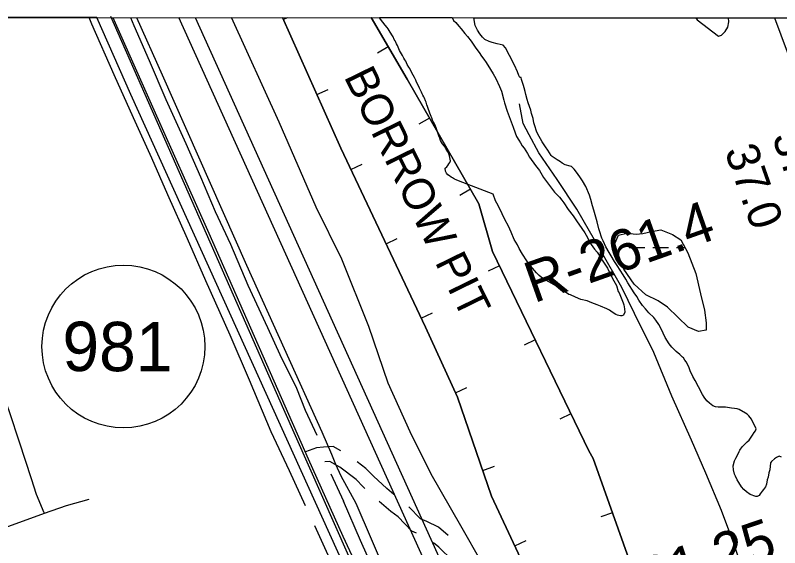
# Model space of a CAD drawing. Extents: x 3250478 to 3288318, y 788638 to 816472.
# Drawn here: x 3270415 to 3271963, y 811130 to 812209 of the extents above; entities that cross this region are included whole.
import ezdxf

# ---------------------------------------------------------------- set-up
doc = ezdxf.new("R2010")
doc.units = 0
for name, color, linetype in [('V-BORW-IDEN', 7, 'Continuous'), ('V-BORW-LINE', 7, 'Continuous'), ('V-GRID-FRAM', 7, 'Continuous'), ('V-LEVE-TOET', 7, 'Continuous'), ('V-RIVR-RANG', 7, 'Continuous'), ('V-RIVR-RANG-IDEN', 7, 'Continuous'), ('V-ROAD-CNTR', 7, 'Continuous'), ('V-ROAD-IDEN', 7, 'Continuous'), ('V-SITE-OTLN', 7, 'Continuous'), ('V-SITE-VEGE', 7, 'Continuous'), ('V-SURV-LINE', 7, 'Continuous'), ('V-TOPO-MINR', 7, 'Continuous'), ('V-TOPO-SHOR', 7, 'Continuous'), ('V-WETL-SWMP', 7, 'Continuous')]:
    doc.layers.add(name, color=color, linetype=linetype)

msp = doc.modelspace()

# ---------------------------------------------------------------- linework, layer by layer
at = {"layer": 'V-BORW-LINE'}
for p, q in [((3270958.1, 812200.4), (3270966.8, 812204.3)), ((3271170.6, 812145.1), (3271149, 812132.5)), ((3271026, 812048.3), (3271048.8, 812058.5)), ((3271254, 812000.9), (3271232.3, 811988.4)), ((3271094.9, 811896.6), (3271117.5, 811907.3)), ((3271337, 811856.4), (3271315.3, 811843.9)), ((3271166.1, 811746), (3271188.7, 811756.7)), ((3271395.8, 811701.5), (3271373.3, 811690.6)), ((3271237.4, 811595.4), (3271260, 811606.1)), ((3271468.1, 811551.4), (3271445.6, 811540.5)), ((3271306.9, 811444), (3271329.6, 811454.4)), ((3271540.5, 811401.3), (3271518, 811390.5)), ((3271362, 811286.8), (3271385.6, 811295)), ((3271624.7, 811200.6), (3271601.2, 811192.3)), ((3271427.1, 811133.7), (3271449.7, 811144.3))]:
    msp.add_line(p, q, dxfattribs=at)
for points in [[(3271576.7, 811326.3), (3271585.6, 811311), (3271657.8, 811107.5), (3271679, 811029.8), (3271692.9, 810962.8), (3271613, 810916), (3271546.3, 810904.9), (3271492.8, 810993.1), (3271380, 811234.5), (3271310.9, 811435.2), (3271245.9, 811577.3), (3271074.6, 811939.6), (3270956.3, 812204.4)], [(3270956.3, 812204.4), (3271074.6, 811939.6), (3271245.9, 811577.3), (3271310.9, 811435.2), (3271380, 811234.5), (3271492.8, 810993.1), (3271546.3, 810904.9), (3271613, 810916), (3271692.9, 810962.8), (3271679, 811029.8), (3271657.8, 811107.5), (3271585.6, 811311), (3271576.7, 811326.3)], [(3271136.1, 812204.3), (3271208.8, 812079.5), (3271354, 811826.7), (3271381.7, 811730.6), (3271576.7, 811326.3)], [(3271576.7, 811326.3), (3271381.7, 811730.6), (3271354, 811826.7), (3271208.8, 812079.5), (3271136.1, 812204.3)]]:
    msp.add_lwpolyline(points, dxfattribs=at)
at = {"layer": 'V-GRID-FRAM'}
msp.add_lwpolyline([(3254649.6, 812209.1), (3286070.1, 812200), (3286072.7, 794013.5), (3254636.4, 794022.7), (3254649.6, 812209.1)], dxfattribs=at)
at = {"layer": 'V-LEVE-TOET'}
for points in [[(3270660.6, 812204.4), (3270712.5, 812088.3), (3270883.3, 811702.5), (3271036.1, 811364.7), (3271055.9, 811319.7), (3271063.8, 811299.2), (3271074.8, 811275.4), (3271105.2, 811220.3), (3271256.2, 810868)], [(3271361.8, 811097.3), (3271317.5, 811174.6), (3271257.6, 811278.9), (3271215.3, 811364.8), (3271170.8, 811463.6), (3271131, 811578.5), (3271076.6, 811714.8), (3271024.9, 811820.5), (3270949.5, 811992.2), (3270853.5, 812204.4)]]:
    msp.add_lwpolyline(points, dxfattribs=at)
at = {"layer": 'V-ROAD-CNTR'}
for points in [[(3270608.4, 812207.1), (3270958.4, 811410.9), (3271371.6, 810477.7), (3271453.5, 810290.6)], [(3270612.7, 812204.5), (3270617.5, 812193.8), (3270690.8, 812029.5), (3270807.2, 811767.8), (3271008.7, 811310.3), (3271078.5, 811153.2), (3271167.7, 810961.6)], [(3271927.4, 810936.6), (3271915.8, 810971.1), (3271897.1, 811042.3), (3271890.8, 811077.3), (3271870.4, 811138.5), (3271845.4, 811205.4), (3271814.1, 811281.4), (3271785, 811348.2), (3271745.2, 811437.1), (3271708.5, 811525.9), (3271669.7, 811604.7), (3271643.6, 811657.7), (3271601.1, 811731.9), (3271552.9, 811816.1), (3271512.6, 811876.3), (3271475.6, 811930.3), (3271456, 811966.8), (3271444.1, 811989.8), (3271436.4, 812029.6)], [(3271074.8, 811326.5), (3271059.4, 811334.9), (3271039.2, 811333.9), (3271025.1, 811332.6), (3271003.3, 811324.3)], [(3271123.1, 811250.2), (3271119.9, 811253.2), (3271105.5, 811267.9), (3271072.8, 811293.4), (3271052.4, 811304.5), (3271042.5, 811304)], [(3271181.7, 811237.8), (3271167.7, 811249.9), (3271140.8, 811274.7), (3271125.5, 811290.3), (3271107.7, 811304.2)], [(3271228, 811159.4), (3271218.5, 811163.3), (3271190.6, 811192.3), (3271175.6, 811203.3), (3271152.5, 811223.4)], [(3271291.9, 811154.5), (3271272.3, 811171.4), (3271248.7, 811183.4), (3271235.7, 811188.7), (3271212.5, 811212.7)], [(3271330.8, 811068.1), (3271322.4, 811078.5), (3271300.7, 811104), (3271273.4, 811130.9), (3271262.6, 811140.2)]]:
    msp.add_lwpolyline(points, dxfattribs=at)
at = {"layer": 'V-ROAD-IDEN'}
msp.add_circle((3270634.3, 811537.7), 165, dxfattribs=at)
at = {"layer": 'V-SITE-OTLN'}
for p, q in [((3270580.2, 812204.5), (3267182.9, 812205.5)), ((3270649.6, 812048.3), (3270580.2, 812204.5)), ((3271322.7, 810559.8), (3270649.6, 812048.3))]:
    msp.add_line(p, q, dxfattribs=at)
at = {"layer": 'V-SITE-VEGE'}
for p, q in [((3271152.8, 812204.3), (3271300, 812204.3)), ((3271154.8, 812201.5), (3271152.8, 812204.3)), ((3271159.6, 812195.3), (3271154.8, 812201.5)), ((3271300, 812204.3), (3271303.1, 812198.8)), ((3271303.1, 812198.8), (3271307.3, 812194.5)), ((3271344.3, 812204.2), (3272022, 812204)), ((3271346.4, 812188.1), (3271344.3, 812204.2)), ((3271164.7, 812188.8), (3271159.6, 812195.3)), ((3271168.5, 812184.1), (3271164.7, 812188.8)), ((3271170.3, 812181.5), (3271168.5, 812184.1)), ((3271307.3, 812194.5), (3271313.8, 812187.2)), ((3271313.8, 812187.2), (3271318, 812181.4)), ((3271351.1, 812178.6), (3271346.4, 812188.1)), ((3271172.7, 812178.1), (3271170.3, 812181.5)), ((3271178.1, 812169.7), (3271172.7, 812178.1)), ((3271180.5, 812165.2), (3271178.1, 812169.7)), ((3271318, 812181.4), (3271326, 812172.4)), ((3271326, 812172.4), (3271331, 812166.2)), ((3271356.1, 812171.3), (3271351.1, 812178.6)), ((3271361.4, 812164.4), (3271356.1, 812171.3)), ((3271182.9, 812160.3), (3271180.5, 812165.2)), ((3271184.5, 812157.5), (3271182.9, 812160.3)), ((3271186, 812154.7), (3271184.5, 812157.5)), ((3271187.5, 812151.3), (3271186, 812154.7)), ((3271331, 812166.2), (3271338.3, 812156.8)), ((3271338.3, 812156.8), (3271342.9, 812150.6)), ((3271366.4, 812160.1), (3271361.4, 812164.4)), ((3271375, 812155.9), (3271366.4, 812160.1)), ((3271381.4, 812153.9), (3271375, 812155.9)), ((3271391.1, 812151.5), (3271381.4, 812153.9)), ((3271397.4, 812149.8), (3271391.1, 812151.5)), ((3271189.3, 812147.9), (3271187.5, 812151.3)), ((3271192.4, 812141.4), (3271189.3, 812147.9)), ((3271193.6, 812137.7), (3271192.4, 812141.4)), ((3271197.5, 812130.9), (3271193.6, 812137.7)), ((3271342.9, 812150.6), (3271348.3, 812142.6)), ((3271348.3, 812142.6), (3271354.9, 812133.5)), ((3271403.4, 812148.5), (3271397.4, 812149.8)), ((3271408.3, 812143.1), (3271403.4, 812148.5)), ((3271416.2, 812127.4), (3271408.3, 812143.1)), ((3271199.3, 812127.8), (3271197.5, 812130.9)), ((3271201.1, 812124.9), (3271199.3, 812127.8)), ((3271202.3, 812122.1), (3271201.1, 812124.9)), ((3271204.4, 812118.7), (3271202.3, 812122.1)), ((3271354.9, 812133.5), (3271359.5, 812126.2)), ((3271359.5, 812126.2), (3271364.1, 812120.4)), ((3271364.1, 812120.4), (3271369.1, 812113.1)), ((3271426.3, 812107.7), (3271416.2, 812127.4)), ((3271206, 812115.9), (3271204.4, 812118.7)), ((3271209, 812109.4), (3271206, 812115.9)), ((3271212.3, 812104), (3271209, 812109.4)), ((3271369.1, 812113.1), (3271378, 812099.3)), ((3271432.2, 812094.5), (3271426.3, 812107.7)), ((3271214.1, 812100.9), (3271212.3, 812104)), ((3271216.5, 812096.4), (3271214.1, 812100.9)), ((3271221.4, 812087.6), (3271216.5, 812096.4)), ((3271378, 812099.3), (3271383.1, 812090.2)), ((3271383.1, 812090.2), (3271388.5, 812081.1)), ((3271435, 812087.1), (3271432.2, 812094.5)), ((3271223.5, 812083.3), (3271221.4, 812087.6)), ((3271226.2, 812077.4), (3271223.5, 812083.3)), ((3271228.1, 812073.4), (3271226.2, 812077.4)), ((3271388.5, 812081.1), (3271396, 812064.6)), ((3271437.4, 812083.1), (3271435, 812087.1)), ((3271440, 812082.8), (3271437.4, 812083.1)), ((3271440.8, 812078.8), (3271440, 812082.8)), ((3271442, 812074.7), (3271440.8, 812078.8)), ((3271444.8, 812066.7), (3271442, 812074.7)), ((3271231.1, 812067.5), (3271228.1, 812073.4)), ((3271233.8, 812061.2), (3271231.1, 812067.5)), ((3271235.1, 812058.4), (3271233.8, 812061.2)), ((3271396, 812064.6), (3271400, 812055.1)), ((3271446.1, 812062.3), (3271444.8, 812066.7)), ((3271447.7, 812054.9), (3271446.1, 812062.3)), ((3271238.1, 812053.6), (3271235.1, 812058.4)), ((3271239.6, 812050.2), (3271238.1, 812053.6)), ((3271240.8, 812047.3), (3271239.6, 812050.2)), ((3271242.6, 812043.9), (3271240.8, 812047.3)), ((3271243.9, 812041.1), (3271242.6, 812043.9)), ((3271400, 812055.1), (3271404.9, 812037.1)), ((3271449, 812048.6), (3271447.7, 812054.9)), ((3271452.3, 812038.3), (3271449, 812048.6)), ((3271246, 812036), (3271243.9, 812041.1)), ((3271247.2, 812032.9), (3271246, 812036)), ((3271249.1, 812027.5), (3271247.2, 812032.9)), ((3271250.4, 812024.1), (3271249.1, 812027.5)), ((3271404.9, 812037.1), (3271406.2, 812031.5)), ((3271406.2, 812031.5), (3271411.4, 812015)), ((3271454.3, 812031.4), (3271452.3, 812038.3)), ((3271459.2, 812016.7), (3271454.3, 812031.4)), ((3271252.2, 812018.1), (3271250.4, 812024.1)), ((3271253.5, 812014.7), (3271252.2, 812018.1)), ((3271255, 812010.4), (3271253.5, 812014.7)), ((3271411.4, 812015), (3271421.8, 811987.5)), ((3271460.8, 812009.7), (3271459.2, 812016.7)), ((3271257.5, 812004.2), (3271255, 812010.4)), ((3271258.7, 812001.3), (3271257.5, 812004.2)), ((3271260.6, 811996.2), (3271258.7, 812001.3)), ((3271464, 812000.1), (3271460.8, 812009.7)), ((3271465.8, 811991.3), (3271464, 812000.1)), ((3271262.4, 811992.5), (3271260.6, 811996.2)), ((3271265.4, 811986.3), (3271262.4, 811992.5)), ((3271268.5, 811979.2), (3271265.4, 811986.3)), ((3271421.8, 811987.5), (3271423.4, 811982.4)), ((3271423.4, 811982.4), (3271427.8, 811970.6)), ((3271467.4, 811985), (3271465.8, 811991.3)), ((3271471, 811974.4), (3271467.4, 811985)), ((3271270, 811975.2), (3271268.5, 811979.2)), ((3271271.7, 811968.7), (3271270, 811975.2)), ((3271272.9, 811965), (3271271.7, 811968.7)), ((3271427.8, 811970.6), (3271430.6, 811963.7)), ((3271473.8, 811968.2), (3271471, 811974.4)), ((3271479.2, 811958.7), (3271473.8, 811968.2)), ((3271275, 811960.1), (3271272.9, 811965)), ((3271276.6, 811955.6), (3271275, 811960.1)), ((3271278.7, 811952.2), (3271276.6, 811955.6)), ((3271280.5, 811948.8), (3271278.7, 811952.2)), ((3271430.6, 811963.7), (3271435.2, 811955.7)), ((3271435.2, 811955.7), (3271438.7, 811950.6)), ((3271438.7, 811950.6), (3271441.8, 811944.7)), ((3271482.7, 811952.9), (3271479.2, 811958.7)), ((3271489.3, 811942.7), (3271482.7, 811952.9)), ((3271284.7, 811943.5), (3271280.5, 811948.8)), ((3271287.4, 811938.9), (3271284.7, 811943.5)), ((3271289.5, 811935.8), (3271287.4, 811938.9)), ((3271291.3, 811932.1), (3271289.5, 811935.8)), ((3271441.8, 811944.7), (3271445.7, 811939.6)), ((3271445.7, 811939.6), (3271452.6, 811929.1)), ((3271493.6, 811935.7), (3271489.3, 811942.7)), ((3271497, 811930.3), (3271493.6, 811935.7)), ((3271293.1, 811928.2), (3271291.3, 811932.1)), ((3271294.7, 811923.9), (3271293.1, 811928.2)), ((3271295.3, 811920.8), (3271294.7, 811923.9)), ((3271296.3, 811917.4), (3271295.3, 811920.8)), ((3271452.6, 811929.1), (3271456.9, 811921.4)), ((3271456.9, 811921.4), (3271469.2, 811904.7)), ((3271500.5, 811925.2), (3271497, 811930.3)), ((3271502.4, 811923), (3271500.5, 811925.2)), ((3271508.8, 811918.8), (3271502.4, 811923)), ((3271289, 811901.7), (3271291.5, 811904.3)), ((3271291.5, 811904.3), (3271293.4, 811908.1)), ((3271293.4, 811908.1), (3271295.6, 811910.4)), ((3271295.6, 811910.4), (3271296.4, 811913.9)), ((3271296.4, 811913.9), (3271296.3, 811917.4)), ((3271469.2, 811904.7), (3271476.9, 811894.6)), ((3271513, 811916.3), (3271508.8, 811918.8)), ((3271519.4, 811912), (3271513, 811916.3)), ((3271523.2, 811909.1), (3271519.4, 811912)), ((3271528.8, 811906), (3271523.2, 811909.1)), ((3271538.9, 811903.6), (3271528.8, 811906)), ((3271541.9, 811902.6), (3271538.9, 811903.6)), ((3271286.2, 811899.3), (3271289, 811901.7)), ((3271286.9, 811893.3), (3271286.2, 811899.3)), ((3271288.4, 811889.3), (3271286.9, 811893.3)), ((3271291.4, 811885.9), (3271288.4, 811889.3)), ((3271476.9, 811894.6), (3271485.4, 811880)), ((3271547.2, 811897.2), (3271541.9, 811902.6)), ((3271551.8, 811891.4), (3271547.2, 811897.2)), ((3271558.7, 811881.6), (3271551.8, 811891.4)), ((3271294.9, 811883.4), (3271291.4, 811885.9)), ((3271297.8, 811881.2), (3271294.9, 811883.4)), ((3271300.8, 811879.9), (3271297.8, 811881.2)), ((3271304.8, 811877.1), (3271300.8, 811879.9)), ((3271308, 811875.5), (3271304.8, 811877.1)), ((3271312.7, 811873.3), (3271308, 811875.5)), ((3271383, 811846.5), (3271312.7, 811873.3)), ((3271485.4, 811880), (3271495, 811866.9)), ((3271564.1, 811873.6), (3271558.7, 811881.6)), ((3271571.1, 811861.9), (3271564.1, 811873.6)), ((3271495, 811866.9), (3271501.2, 811858.9)), ((3271501.2, 811858.9), (3271507.7, 811850.9)), ((3271578.3, 811844.3), (3271571.1, 811861.9)), ((3271388.2, 811833.3), (3271383, 811846.5)), ((3271507.7, 811850.9), (3271517.6, 811840.5)), ((3271580.7, 811835.9), (3271578.3, 811844.3)), ((3271393.2, 811823.4), (3271388.2, 811833.3)), ((3271517.6, 811840.5), (3271522.2, 811834.3)), ((3271522.2, 811834.3), (3271526.1, 811828.8)), ((3271526.1, 811828.8), (3271534.9, 811815.7)), ((3271584, 811823), (3271580.7, 811835.9)), ((3271401.5, 811806.6), (3271393.2, 811823.4)), ((3271534.9, 811815.7), (3271544.9, 811802.7)), ((3271587.2, 811813.8), (3271584, 811823)), ((3271591.3, 811799.9), (3271587.2, 811813.8)), ((3271406.6, 811794.9), (3271401.5, 811806.6)), ((3271544.9, 811802.7), (3271552.2, 811792.5)), ((3271593.8, 811790.3), (3271591.3, 811799.9)), ((3271414, 811781.4), (3271406.6, 811794.9)), ((3271419.5, 811769.7), (3271414, 811781.4)), ((3271552.2, 811792.5), (3271562.7, 811777.2)), ((3271597.1, 811776.3), (3271593.8, 811790.3)), ((3271425.8, 811754.6), (3271419.5, 811769.7)), ((3271562.7, 811777.2), (3271568.8, 811768.5)), ((3271568.8, 811768.5), (3271573.9, 811758.6)), ((3271598.3, 811772.3), (3271597.1, 811776.3)), ((3271603.2, 811757.6), (3271598.3, 811772.3)), ((3271432.1, 811744.1), (3271425.8, 811754.6)), ((3271573.9, 811758.6), (3271578.2, 811749.5)), ((3271578.2, 811749.5), (3271581.3, 811744.4)), ((3271605.6, 811751.7), (3271603.2, 811757.6)), ((3271608.3, 811746.2), (3271605.6, 811751.7)), ((3271435.6, 811736.4), (3271432.1, 811744.1)), ((3271442.6, 811724.7), (3271435.6, 811736.4)), ((3271581.3, 811744.4), (3271588.2, 811735.3)), ((3271588.2, 811735.3), (3271593.6, 811728.8)), ((3271611.1, 811740), (3271608.3, 811746.2)), ((3271618.1, 811728), (3271611.1, 811740)), ((3271451.1, 811711.6), (3271442.6, 811724.7)), ((3271593.6, 811728.8), (3271597.8, 811723)), ((3271597.8, 811723), (3271600.9, 811717.5)), ((3271621.9, 811721.8), (3271618.1, 811728)), ((3271628.9, 811710.1), (3271621.9, 811721.8)), ((3271458.8, 811701.1), (3271451.1, 811711.6)), ((3271600.9, 811717.5), (3271603.6, 811713.1)), ((3271603.6, 811713.1), (3271614.5, 811696.4)), ((3271634.3, 811702.1), (3271628.9, 811710.1)), ((3271470.6, 811687.3), (3271458.8, 811701.1)), ((3271476.3, 811681.6), (3271470.6, 811687.3)), ((3271614.5, 811696.4), (3271620.3, 811685.4)), ((3271646.3, 811682.8), (3271634.3, 811702.1)), ((3271483.9, 811675.8), (3271476.3, 811681.6)), ((3271502, 811665.6), (3271483.9, 811675.8)), ((3271620.3, 811685.4), (3271622.3, 811680.7)), ((3271622.3, 811680.7), (3271627.8, 811670.8)), ((3271652.1, 811674.1), (3271646.3, 811682.8)), ((3271656, 811667.1), (3271652.1, 811674.1)), ((3271513.6, 811658.9), (3271502, 811665.6)), ((3271521.2, 811653.5), (3271513.6, 811658.9)), ((3271627.8, 811670.8), (3271632.8, 811661.3)), ((3271632.8, 811661.3), (3271636.5, 811649.6)), ((3271668.8, 811646.7), (3271656, 811667.1)), ((3271527.2, 811649.6), (3271521.2, 811653.5)), ((3271532, 811646.3), (3271527.2, 811649.6)), ((3271536.6, 811643.2), (3271532, 811646.3)), ((3271540, 811642.2), (3271536.6, 811643.2)), ((3271549.7, 811638), (3271540, 811642.2)), ((3271636.5, 811649.6), (3271638, 811646.7)), ((3271638, 811646.7), (3271646.4, 811626.5)), ((3271673.8, 811639.1), (3271668.8, 811646.7)), ((3271560.6, 811633.1), (3271549.7, 811638)), ((3271573.7, 811630.1), (3271560.6, 811633.1)), ((3271583, 811626.3), (3271573.7, 811630.1)), ((3271593.9, 811622.5), (3271583, 811626.3)), ((3271646.4, 811626.5), (3271647.6, 811622.1)), ((3271678.4, 811631.8), (3271673.8, 811639.1)), ((3271685.8, 811620.9), (3271678.4, 811631.8)), ((3271600.6, 811619.7), (3271593.9, 811622.5)), ((3271613.4, 811613.8), (3271600.6, 811619.7)), ((3271619, 811611.3), (3271613.4, 811613.8)), ((3271624.3, 811607.4), (3271619, 811611.3)), ((3271647.6, 811622.1), (3271648.9, 811614)), ((3271648.9, 811614), (3271649.8, 811607.7)), ((3271691.5, 811614), (3271685.8, 811620.9)), ((3271698.4, 811606.1), (3271691.5, 811614)), ((3271631.4, 811602.8), (3271624.3, 811607.4)), ((3271635.2, 811601.4), (3271631.4, 811602.8)), ((3271637.8, 811600.7), (3271635.2, 811601.4)), ((3271641.2, 811599.7), (3271637.8, 811600.7)), ((3271643.4, 811599.8), (3271641.2, 811599.7)), ((3271647, 811601.3), (3271643.4, 811599.8)), ((3271649.8, 811607.7), (3271647, 811601.3)), ((3271708.3, 811596.3), (3271698.4, 811606.1)), ((3271712.9, 811590.9), (3271708.3, 811596.3)), ((3271719, 811582.2), (3271712.9, 811590.9)), ((3271722.2, 811576), (3271719, 811582.2)), ((3271727.3, 811564.6), (3271722.2, 811576)), ((3271731.6, 811555.8), (3271727.3, 811564.6)), ((3271739.7, 811543.1), (3271731.6, 811555.8)), ((3271744.7, 811536.6), (3271739.7, 811543.1)), ((3271753.9, 811527.5), (3271744.7, 811536.6)), ((3271761, 811521.8), (3271753.9, 811527.5)), ((3271766.4, 811516.4), (3271761, 811521.8)), ((3271768.3, 811514.6), (3271766.4, 811516.4)), ((3271771.4, 811509.9), (3271768.3, 811514.6)), ((3271773.7, 811506.6), (3271771.4, 811509.9)), ((3271779.1, 811496.4), (3271773.7, 811506.6)), ((3271782.3, 811488.7), (3271779.1, 811496.4)), ((3271787.8, 811477), (3271782.3, 811488.7)), ((3271792.5, 811468.6), (3271787.8, 811477)), ((3271798.7, 811456.2), (3271792.5, 811468.6)), ((3271807.3, 811440.8), (3271798.7, 811456.2)), ((3271810.4, 811435), (3271807.3, 811440.8)), ((3271816.2, 811427.4), (3271810.4, 811435)), ((3271821.1, 811423.1), (3271816.2, 811427.4)), ((3271827.9, 811417.3), (3271821.1, 811423.1)), ((3271833.2, 811415.6), (3271827.9, 811417.3)), ((3271839.1, 811415), (3271833.2, 811415.6)), ((3271846.2, 811414.8), (3271839.1, 811415)), ((3271853.9, 811414.7), (3271846.2, 811414.8)), ((3271865.8, 811413.1), (3271853.9, 811414.7)), ((3271872.2, 811412.2), (3271865.8, 811413.1)), ((3271877.4, 811411.6), (3271872.2, 811412.2)), ((3271881.1, 811409.9), (3271877.4, 811411.6)), ((3271893.9, 811402.4), (3271881.1, 811409.9)), ((3271897.7, 811400.7), (3271893.9, 811402.4)), ((3271901.1, 811397.1), (3271897.7, 811400.7)), ((3271906.1, 811390.2), (3271901.1, 811397.1)), ((3271909.6, 811382.8), (3271906.1, 811390.2)), ((3271914.7, 811374.1), (3271909.6, 811382.8)), ((3271908.4, 811358), (3271912, 811363.3)), ((3271912, 811363.3), (3271914.5, 811366.7)), ((3271914.5, 811366.7), (3271915.5, 811370.8)), ((3271915.5, 811370.8), (3271914.7, 811374.1)), ((3271897.7, 811344.4), (3271901.7, 811348.2)), ((3271901.7, 811348.2), (3271906, 811353.9)), ((3271906, 811353.9), (3271908.4, 811358)), ((3271882.6, 811327.7), (3271887.2, 811334.5)), ((3271887.2, 811334.5), (3271891.2, 811338.6)), ((3271891.2, 811338.6), (3271897.7, 811344.4)), ((3271874.5, 811311.5), (3271877, 811316)), ((3271877, 811316), (3271881.2, 811325)), ((3271881.2, 811325), (3271882.6, 811327.7)), ((3271962.2, 811315.4), (3271957.1, 811313)), ((3271967.1, 811313.3), (3271962.2, 811315.4)), ((3271869, 811296.2), (3271872.1, 811305.9)), ((3271872.1, 811305.9), (3271874.5, 811311.5)), ((3271945.1, 811301.9), (3271943.3, 811287.8)), ((3271946.6, 811304.6), (3271945.1, 811301.9)), ((3271952.7, 811309.9), (3271946.6, 811304.6)), ((3271957.1, 811313), (3271952.7, 811309.9)), ((3271870, 811288.1), (3271869, 811296.2)), ((3271871.7, 811279.2), (3271870, 811288.1)), ((3271943.3, 811287.8), (3271941.6, 811281.5)), ((3271874, 811275.2), (3271871.7, 811279.2)), ((3271877.5, 811267.5), (3271874, 811275.2)), ((3271940, 811273.3), (3271938.3, 811267.7)), ((3271941.6, 811281.5), (3271940, 811273.3)), ((3271880.6, 811262.4), (3271877.5, 811267.5)), ((3271886.4, 811253.7), (3271880.6, 811262.4)), ((3271890.7, 811248.2), (3271886.4, 811253.7)), ((3271935, 811253.5), (3271930.7, 811248.2)), ((3271936.7, 811258.7), (3271935, 811253.5)), ((3271938.3, 811267.7), (3271936.7, 811258.7)), ((3271896.4, 811243.2), (3271890.7, 811248.2)), ((3271903.5, 811237.8), (3271896.4, 811243.2)), ((3271915.1, 811234.1), (3271903.5, 811237.8)), ((3271924.2, 811239.2), (3271921.7, 811236.1)), ((3271928.2, 811244.4), (3271924.2, 811239.2)), ((3271930.7, 811248.2), (3271928.2, 811244.4)), ((3271917.7, 811233.8), (3271915.1, 811234.1)), ((3271921.7, 811236.1), (3271917.7, 811233.8))]:
    msp.add_line(p, q, dxfattribs=at)
at = {"layer": 'V-SURV-LINE'}
for points in [[(3271520.7, 810490.6), (3270746.3, 812204.4)], [(3270779.3, 812204.4), (3271548.1, 810503)]]:
    msp.add_lwpolyline(points, dxfattribs=at)
at = {"layer": 'V-TOPO-MINR'}
for points in [[(3271793.7, 812204.1), (3271796.3, 812200.2), (3271839.4, 812166.5)], [(3271839.4, 812166.5), (3271845.4, 812168.6), (3271853.2, 812176.5), (3271858.5, 812185.3), (3271860.2, 812195.5), (3271859.7, 812204.1)], [(3271953.1, 812204.1), (3272057.9, 811922.7)]]:
    msp.add_lwpolyline(points, dxfattribs=at)
at = {"layer": 'V-TOPO-SHOR'}
msp.add_line((3271054.2, 811279.7), (3271079.8, 811224.3), dxfattribs=at)
for points in [[(3270889.6, 811469.8), (3270850.4, 811560.9), (3270800.9, 811671.2), (3270763.8, 811756.3), (3270724.3, 811845.2), (3270691.8, 811919.6), (3270654.5, 812001), (3270615.7, 812088.3), (3270570.3, 812191.3), (3270564.6, 812204.5)], [(3270648.6, 812204.4), (3270655.7, 812188.5), (3270686.6, 812117.2), (3270720, 812038.7), (3270760.6, 811949.3), (3270790.1, 811881.9), (3270820.2, 811811.3), (3270851.1, 811745.1), (3270886.1, 811662), (3270926.2, 811576.6), (3270950.9, 811521.3), (3270985.1, 811453.2), (3271002.7, 811408.9), (3271025.7, 811358.3)], [(3270473.5, 811200.9), (3270458.3, 811238), (3270447.9, 811269.6), (3270424.1, 811343.9), (3270404.5, 811403.3), (3270382.6, 811463.3), (3270363.9, 811518.6), (3270335.9, 811598.7), (3270304, 811690.5), (3270270.1, 811793.4), (3270245.4, 811866.2), (3270223.8, 811929.3)], [(3271002.9, 811214.8), (3270970.5, 811285.7), (3270933.4, 811364.6), (3270889.6, 811469.8)], [(3270231.5, 811110.9), (3270247.6, 811119.4), (3270314.7, 811141.6), (3270395, 811171), (3270474.1, 811199.9), (3270518.7, 811215.7), (3270565.2, 811228.4)], [(3271210.2, 810929.9), (3271162.7, 811037), (3271114.4, 811144.4), (3271079.8, 811224.3)], [(3271021.4, 811174.7), (3271081.8, 811041.2), (3271116.3, 810957.3), (3271148, 810884.8), (3271181, 810802.3)]]:
    msp.add_lwpolyline(points, dxfattribs=at)
at = {"layer": 'V-WETL-SWMP'}
for p, q in [((3271658.3, 811738.7), (3271690.3, 811738.7)), ((3271706.3, 811738.7), (3271738.3, 811738.7)), ((3271754.3, 811738.7), (3271771.2, 811738.7))]:
    msp.add_line(p, q, dxfattribs=at)
msp.add_lwpolyline([(3271686.3, 811766.5), (3271703.6, 811771), (3271722.8, 811774.1), (3271746.4, 811765.1), (3271763, 811753.7), (3271777.4, 811727.4), (3271793.3, 811686), (3271803.3, 811644.8), (3271811.3, 811611.3), (3271814.6, 811585.8), (3271814.6, 811570.6), (3271799.1, 811568.4), (3271778.1, 811576.7), (3271735.9, 811617.4), (3271717, 811630.6), (3271692.3, 811642.5), (3271668.7, 811663.8), (3271647.5, 811694.3), (3271634, 811730.2), (3271629.8, 811746.4), (3271636.8, 811763.6), (3271654.1, 811767.4), (3271673, 811765.7)], close=True, dxfattribs=at)

# ---------------------------------------------------------------- texts
at = {"layer": 'V-BORW-IDEN'}
msp.add_text('BORROW PIT', height=64, rotation=296.1046, dxfattribs=at).set_placement((3271080.1, 812084.9))
at = {"layer": 'V-RIVR-RANG'}
for s, p in [('37.1', (3271947.3, 811962.8)), ('37.0', (3271851.2, 811934.4))]:
    msp.add_text(s, height=67, rotation=289.3783, dxfattribs=at).set_placement(p)
at = {"layer": 'V-RIVR-RANG-IDEN'}
for s, rotation, p in [('R-261.4', 19.5151, (3271465.7, 811625.2)), ('R-261.25', 18.5547, (3271529.2, 810967.4))]:
    msp.add_text(s, height=83, rotation=rotation, dxfattribs=at).set_placement(p)
at = {"layer": 'V-ROAD-IDEN'}
msp.add_text('981', height=100, rotation=359.8258, dxfattribs=at).set_placement((3270510.5, 811488.1))

doc.saveas('drawing.dxf')
